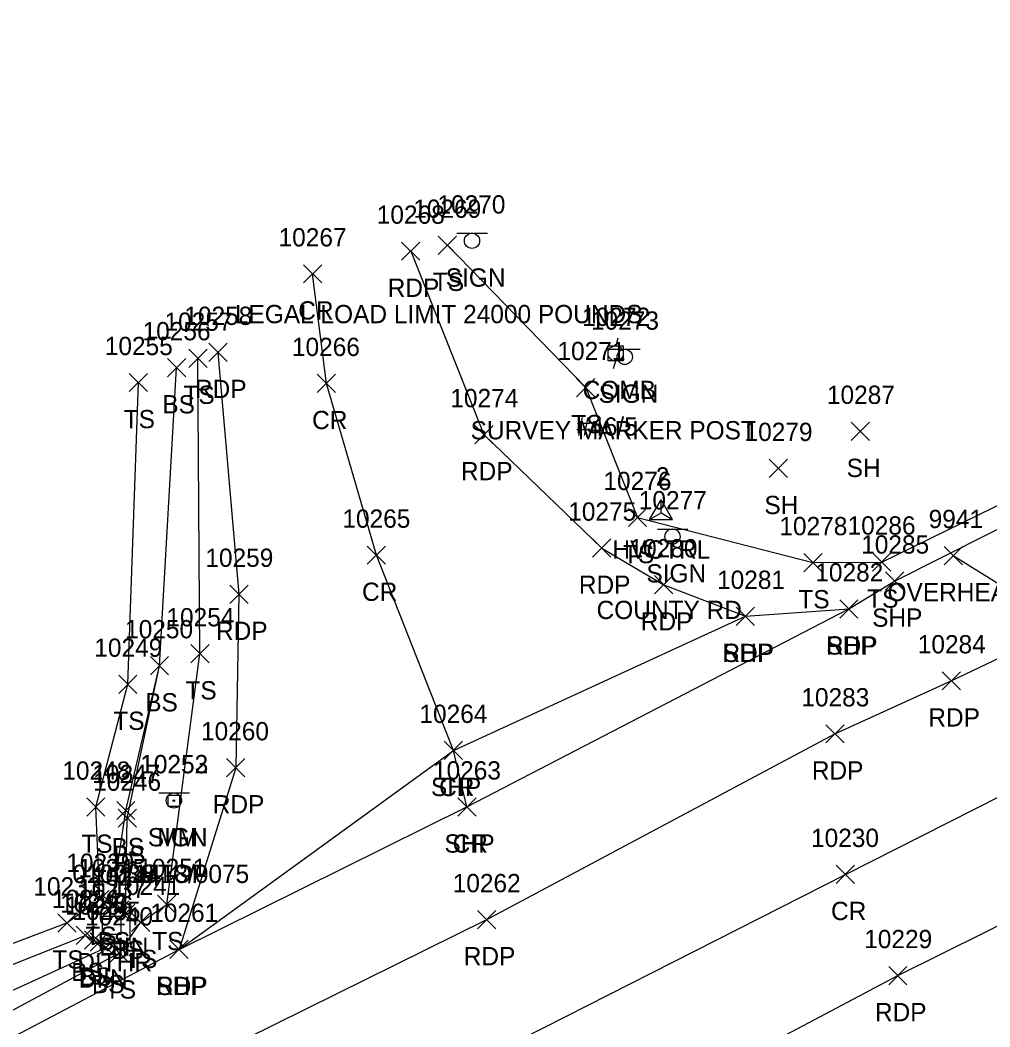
# Model space of a CAD drawing. Extents: x 1611797 to 1633212, y 298978 to 305475.
# Drawn here: x 1631691 to 1631797.1, y 304995.4 to 305105.6 of the extents above; entities that cross this region are included whole.
import ezdxf

# ---------------------------------------------------------------- set-up
doc = ezdxf.new("R2010")
doc.units = 0
for name, color, linetype in [('C_A', 7, 'Continuous'), ('C_I', 7, 'Continuous'), ('CPSM', 7, 'Continuous'), ('D_A', 7, 'Continuous'), ('D_I', 7, 'Continuous'), ('D_TIC', 7, 'Continuous'), ('DS', 7, 'Continuous'), ('L_A', 7, 'Continuous'), ('L_I', 7, 'Continuous'), ('L_TIC', 7, 'Continuous'), ('LELB', 7, 'Continuous'), ('P_A', 7, 'Continuous'), ('P_I', 7, 'Continuous'), ('P_TIC', 7, 'Continuous'), ('PET', 7, 'Continuous'), ('PRC', 7, 'Continuous'), ('PSP', 7, 'Continuous'), ('S_A', 7, 'Continuous'), ('S_C', 7, 'Continuous'), ('S_I', 7, 'Continuous'), ('SRM', 7, 'Continuous'), ('SSGN', 7, 'Continuous'), ('U_A', 7, 'Continuous'), ('U_C', 7, 'Continuous'), ('U_I', 7, 'Continuous'), ('U_TIC', 7, 'Continuous'), ('UCO', 7, 'Continuous'), ('UP', 7, 'Continuous')]:
    doc.layers.add(name, color=color, linetype=linetype)

msp = doc.modelspace()

# ---------------------------------------------------------------- linework, layer by layer
at = {"layer": 'CPSM'}
for p, q in [((1631759.87, 305050.96), (1631761.12, 305053.12)), ((1631762.37, 305050.96), (1631761.12, 305053.12)), ((1631761.12, 305051.68), (1631761.12, 305053.12)), ((1631759.87, 305050.96), (1631761.12, 305051.68)), ((1631761.12, 305051.68), (1631761.12, 305051.68)), ((1631761.12, 305051.68), (1631762.37, 305050.96)), ((1631759.87, 305050.96), (1631762.37, 305050.96))]:
    msp.add_line(p, q, dxfattribs=at)
at = {"layer": 'D_TIC'}
for points in [[(1631700.9, 305007.22), (1631702.9, 305009.22)], [(1631702.9, 305007.22), (1631700.9, 305009.22)], [(1631698.65, 305003.73), (1631700.65, 305005.73)], [(1631700.65, 305003.73), (1631698.65, 305005.73)]]:
    msp.add_lwpolyline(points, dxfattribs=at)
at = {"layer": 'DS'}
for p, q in [((1631699.01, 305008.56), (1631703.01, 305008.56)), ((1631699.01, 305004.56), (1631699.02, 305008.56)), ((1631700.01, 305007.56), (1631702.01, 305007.56)), ((1631700.01, 305005.56), (1631700.01, 305007.56)), ((1631702.01, 305007.56), (1631702.01, 305005.56)), ((1631703.01, 305008.56), (1631703.01, 305004.56)), ((1631701.02, 305006.57), (1631701.02, 305006.57)), ((1631702.01, 305005.56), (1631700.01, 305005.56)), ((1631703.01, 305004.56), (1631699.01, 305004.56)), ((1631701.51, 305004.56), (1631702.01, 305004.56))]:
    msp.add_line(p, q, dxfattribs=at)
at = {"layer": 'L_TIC'}
for points in [[(1631736.75, 305079.97), (1631738.75, 305081.97)], [(1631738.75, 305079.97), (1631736.75, 305081.97)], [(1631709.46, 305067.61), (1631711.46, 305069.61)], [(1631711.46, 305067.61), (1631709.46, 305069.61)], [(1631707.12, 305066.57), (1631709.12, 305068.57)], [(1631709.12, 305066.57), (1631707.12, 305068.57)], [(1631702.94, 305064.95), (1631704.94, 305066.95)], [(1631704.94, 305064.95), (1631702.94, 305066.95)], [(1631751.89, 305064.4), (1631753.89, 305066.4)], [(1631753.89, 305064.4), (1631751.89, 305066.4)], [(1631781.94, 305059.61), (1631783.94, 305061.61)], [(1631783.94, 305059.61), (1631781.94, 305061.61)], [(1631772.94, 305055.55), (1631774.94, 305057.55)], [(1631774.94, 305055.55), (1631772.94, 305057.55)], [(1631757.55, 305050.18), (1631759.55, 305052.18)], [(1631759.55, 305050.18), (1631757.55, 305052.18)], [(1631776.74, 305045.24), (1631778.74, 305047.24)], [(1631778.74, 305045.24), (1631776.74, 305047.24)], [(1631784.26, 305045.31), (1631786.26, 305047.31)], [(1631786.26, 305045.31), (1631784.26, 305047.31)], [(1631709.68, 305035.27), (1631711.68, 305037.27)], [(1631711.68, 305035.27), (1631709.68, 305037.27)], [(1631705.25, 305033.96), (1631707.25, 305035.96)], [(1631707.25, 305033.96), (1631705.25, 305035.96)], [(1631705.25, 305033.96), (1631707.25, 305035.96)], [(1631707.25, 305033.96), (1631705.25, 305035.96)], [(1631701.79, 305031.94), (1631703.79, 305033.94)], [(1631703.79, 305031.94), (1631701.79, 305033.94)], [(1631698.29, 305018.49), (1631700.29, 305020.49)], [(1631700.29, 305018.49), (1631698.29, 305020.49)], [(1631701.57, 305018.12), (1631703.57, 305020.12)], [(1631703.57, 305018.12), (1631701.57, 305020.12)], [(1631701.72, 305017.28), (1631703.72, 305019.28)], [(1631703.72, 305017.28), (1631701.72, 305019.28)], [(1631698.74, 305008.41), (1631700.74, 305010.41)], [(1631700.74, 305008.41), (1631698.74, 305010.41)], [(1631700.04, 305007.82), (1631702.04, 305009.82)], [(1631702.04, 305007.82), (1631700.04, 305009.82)], [(1631706.04, 305007.84), (1631708.04, 305009.84)], [(1631708.04, 305007.84), (1631706.04, 305009.84)], [(1631701.54, 305006.89), (1631703.54, 305008.89)], [(1631703.54, 305006.89), (1631701.54, 305008.89)], [(1631701.54, 305006.89), (1631703.54, 305008.89)], [(1631703.54, 305006.89), (1631701.54, 305008.89)], [(1631695.12, 305005.82), (1631697.12, 305007.82)], [(1631697.12, 305005.82), (1631695.12, 305007.82)], [(1631703.19, 305005.88), (1631705.19, 305007.88)], [(1631705.19, 305005.88), (1631703.19, 305007.88)], [(1631697.15, 305004.45), (1631699.15, 305006.45)], [(1631699.15, 305004.45), (1631697.15, 305006.45)], [(1631698.04, 305003.95), (1631700.04, 305005.95)], [(1631700.04, 305003.95), (1631698.04, 305005.95)], [(1631698.04, 305003.95), (1631700.04, 305005.95)], [(1631700.04, 305003.95), (1631698.04, 305005.95)], [(1631699.41, 305003.13), (1631701.41, 305005.13)], [(1631701.41, 305003.13), (1631699.41, 305005.13)], [(1631700.87, 305002.54), (1631702.87, 305004.54)], [(1631702.87, 305002.54), (1631700.87, 305004.54)]]:
    msp.add_lwpolyline(points, dxfattribs=at)
at = {"layer": 'LELB'}
for points in [[(1631737.75, 305080.97), (1631752.89, 305065.4), (1631758.55, 305051.18), (1631777.74, 305046.24), (1631785.26, 305046.31), (1631822.23, 305064.39), (1631863.3, 305084.79), (1631898.88, 305101.89)], [(1631341.57, 304851.23), (1631382.71, 304859.52), (1631399.74, 304867.06), (1631441.68, 304880.89), (1631467.56, 304890.45), (1631498.28, 304903.71), (1631536.55, 304919.94), (1631572.17, 304937.58), (1631605.14, 304953.38), (1631645.02, 304973.23), (1631659.23, 304980.67), (1631701.87, 305003.54), (1631704.19, 305006.88), (1631707.04, 305008.84), (1631710.68, 305036.27), (1631710.46, 305068.61)], [(1631702.54, 305007.89), (1631702.72, 305018.28), (1631706.25, 305034.96), (1631708.12, 305067.57)], [(1631671.04, 304997.3), (1631696.12, 305006.82), (1631699.74, 305009.41), (1631699.29, 305019.49), (1631702.79, 305032.94), (1631703.94, 305065.95)], [(1631702.54, 305007.89), (1631701.04, 305008.82), (1631702.57, 305019.12), (1631706.25, 305034.96)], [(1631433.32, 304886.87), (1631442.1, 304887.56), (1631464.18, 304897.32), (1631495.89, 304907.34), (1631534.12, 304924), (1631569.79, 304941.91), (1631603.62, 304955.43), (1631642.2, 304979.95), (1631656.06, 304983.86), (1631671.68, 304994.95), (1631698.15, 305005.45), (1631699.04, 305004.95)], [(1631341.57, 304851.23), (1631381.1, 304863.86), (1631398.79, 304869.89), (1631441.05, 304882.98), (1631466.39, 304892.28), (1631497.4, 304904.57), (1631535.71, 304921.45), (1631570.96, 304939.45), (1631603.62, 304955.43), (1631643.84, 304977.06), (1631656.06, 304983.86), (1631700.41, 305004.13), (1631699.04, 305004.95)]]:
    msp.add_lwpolyline(points, dxfattribs=at)
at = {"layer": 'P_TIC'}
for points in [[(1631732.74, 305079.32), (1631734.74, 305081.32)], [(1631734.74, 305079.32), (1631732.74, 305081.32)], [(1631722, 305076.84), (1631724, 305078.84)], [(1631724, 305076.84), (1631722, 305078.84)], [(1631711.64, 305068.25), (1631713.64, 305070.25)], [(1631713.64, 305068.25), (1631711.64, 305070.25)], [(1631723.52, 305064.85), (1631725.52, 305066.85)], [(1631725.52, 305064.85), (1631723.52, 305066.85)], [(1631740.74, 305059.25), (1631742.74, 305061.25)], [(1631742.74, 305059.25), (1631740.74, 305061.25)], [(1631753.64, 305046.83), (1631755.64, 305048.83)], [(1631755.64, 305046.83), (1631753.64, 305048.83)], [(1631728.98, 305046.06), (1631730.98, 305048.06)], [(1631730.98, 305046.06), (1631728.98, 305048.06)], [(1631785.68, 305043.23), (1631787.68, 305045.23)], [(1631787.68, 305043.23), (1631785.68, 305045.23)], [(1631760.42, 305042.82), (1631762.42, 305044.82)], [(1631762.42, 305042.82), (1631760.42, 305044.82)], [(1631713.95, 305041.78), (1631715.95, 305043.78)], [(1631715.95, 305041.78), (1631713.95, 305043.78)], [(1631780.67, 305040.18), (1631782.67, 305042.18)], [(1631782.67, 305040.18), (1631780.67, 305042.18)], [(1631780.67, 305040.18), (1631782.67, 305042.18)], [(1631782.67, 305040.18), (1631780.67, 305042.18)], [(1631769.35, 305039.37), (1631771.35, 305041.37)], [(1631771.35, 305039.37), (1631769.35, 305041.37)], [(1631769.35, 305039.37), (1631771.35, 305041.37)], [(1631771.35, 305039.37), (1631769.35, 305041.37)], [(1631791.88, 305032.31), (1631793.88, 305034.31)], [(1631793.88, 305032.31), (1631791.88, 305034.31)], [(1631779.14, 305026.51), (1631781.14, 305028.51)], [(1631781.14, 305026.51), (1631779.14, 305028.51)], [(1631737.41, 305024.7), (1631739.41, 305026.7)], [(1631739.41, 305024.7), (1631737.41, 305026.7)], [(1631737.41, 305024.7), (1631739.41, 305026.7)], [(1631739.41, 305024.7), (1631737.41, 305026.7)], [(1631713.59, 305022.8), (1631715.59, 305024.8)], [(1631715.59, 305022.8), (1631713.59, 305024.8)], [(1631738.89, 305018.51), (1631740.89, 305020.51)], [(1631740.89, 305018.51), (1631738.89, 305020.51)], [(1631738.89, 305018.51), (1631740.89, 305020.51)], [(1631740.89, 305018.51), (1631738.89, 305020.51)], [(1631780.29, 305011.13), (1631782.29, 305013.13)], [(1631782.29, 305011.13), (1631780.29, 305013.13)], [(1631741.05, 305006.18), (1631743.05, 305008.18)], [(1631743.05, 305006.18), (1631741.05, 305008.18)], [(1631707.39, 305002.93), (1631709.39, 305004.93)], [(1631709.39, 305002.93), (1631707.39, 305004.93)], [(1631707.39, 305002.93), (1631709.39, 305004.93)], [(1631709.39, 305002.93), (1631707.39, 305004.93)], [(1631707.39, 305002.93), (1631709.39, 305004.93)], [(1631709.39, 305002.93), (1631707.39, 305004.93)], [(1631786.03, 305000.06), (1631788.03, 305002.06)], [(1631788.03, 305000.06), (1631786.03, 305002.06)]]:
    msp.add_lwpolyline(points, dxfattribs=at)
at = {"layer": 'PET'}
for points in [[(1631183.34, 304791.4), (1631232.9, 304801.54), (1631259.87, 304809.61), (1631303.32, 304818.5), (1631347.23, 304832.3), (1631406.32, 304851.58), (1631447.64, 304867.42), (1631474.25, 304878.03), (1631503.98, 304890.8), (1631541.83, 304907.71), (1631577.86, 304925.01), (1631610.67, 304941.1), (1631649.68, 304961.09), (1631665.91, 304969.55), (1631742.05, 305007.18), (1631780.14, 305027.51), (1631792.88, 305033.31), (1631829.98, 305051), (1631869.31, 305070.65), (1631909.86, 305091.12), (1631934.44, 305104.26), (1631965.75, 305123.46), (1631987.63, 305140.55)], [(1631203.79, 304770.25), (1631240.39, 304777.7), (1631272.72, 304785.22), (1631327.79, 304798.8), (1631364.11, 304808.11), (1631417.62, 304827.43), (1631458.87, 304844.05), (1631512.54, 304866.05), (1631551.24, 304883.71), (1631588.3, 304901.31), (1631622.6, 304918.31), (1631660.01, 304936.75), (1631706.66, 304960.79), (1631744.76, 304978.68), (1631787.03, 305001.06), (1631806.21, 305010.59), (1631841.58, 305029.16), (1631879.96, 305048.56), (1631920.69, 305068.82), (1631946.13, 305081.47), (1631980.41, 305098.3)], [(1631733.74, 305080.32), (1631741.74, 305060.25), (1631754.64, 305047.83), (1631761.42, 305043.82), (1631770.35, 305040.37), (1631781.67, 305041.18)], [(1631712.64, 305069.25), (1631714.95, 305042.78), (1631714.59, 305023.8), (1631708.39, 305003.93)]]:
    msp.add_lwpolyline(points, dxfattribs=at)
at = {"layer": 'PRC'}
for points in [[(1631200.62, 304781.01), (1631237.62, 304788.44), (1631269.78, 304796.32), (1631289.17, 304801.14), (1631316.43, 304808.32), (1631350.63, 304818.84), (1631382.54, 304828.95), (1631413.53, 304839.65), (1631454.69, 304855.19), (1631506.18, 304877.09), (1631546.86, 304895.1), (1631583.34, 304912.78), (1631616.64, 304929.19), (1631656.09, 304948.53), (1631703.22, 304972.24), (1631736.47, 304989.35), (1631781.29, 305012.13), (1631801.09, 305022.15), (1631835.79, 305039.97), (1631874.72, 305059.56), (1631915.06, 305079.69), (1631940.95, 305092.5), (1631974.43, 305108.96)], [(1631739.89, 305019.51), (1631738.41, 305025.7), (1631729.98, 305047.06), (1631724.52, 305065.85), (1631723, 305077.84)]]:
    msp.add_lwpolyline(points, dxfattribs=at)
at = {"layer": 'PSP'}
for points in [[(1631660.64, 304978.78), (1631708.39, 305003.93), (1631739.89, 305019.51), (1631781.67, 305041.18), (1631786.68, 305044.23), (1631823.24, 305062.63), (1631864.22, 305082.53), (1631901.7, 305101.51), (1631922.62, 305110.54), (1631929.19, 305113.61), (1631937.65, 305118.42), (1631959.84, 305130.52), (1631984.19, 305145.84), (1632002.78, 305163.05), (1632018.89, 305182.91), (1632031.51, 305200.67)], [(1631708.39, 305003.93), (1631738.41, 305025.7), (1631770.35, 305040.37)]]:
    msp.add_lwpolyline(points, dxfattribs=at)
at = {"layer": 'SRM'}
msp.add_lwpolyline([(1631707.19, 305020.81), (1631708.44, 305020.81), (1631708.44, 305019.56), (1631707.19, 305019.56)], close=True, dxfattribs=at)
msp.add_circle((1631707.82, 305020.19), 0.0833, dxfattribs=at)
at = {"layer": 'SSGN'}
for p, q in [((1631738.79, 305082.3), (1631742.12, 305082.3)), ((1631740.44, 305081.46), (1631740.44, 305081.46)), ((1631755.5, 305069.59), (1631758.84, 305069.59)), ((1631757.15, 305068.75), (1631757.15, 305068.75)), ((1631760.73, 305049.92), (1631764.07, 305049.92)), ((1631762.38, 305049.09), (1631762.38, 305049.09)), ((1631706.18, 305021.06), (1631709.52, 305021.06)), ((1631707.83, 305020.22), (1631707.83, 305020.22))]:
    msp.add_line(p, q, dxfattribs=at)
for centre in [(1631740.44, 305081.46), (1631757.15, 305068.75), (1631762.38, 305049.09), (1631707.83, 305020.22)]:
    msp.add_circle(centre, 0.833, dxfattribs=at)
at = {"layer": 'U_TIC'}
for points in [[(1631792.09, 305046.02), (1631794.09, 305048.02)], [(1631794.09, 305046.02), (1631792.09, 305048.02)]]:
    msp.add_lwpolyline(points, dxfattribs=at)
at = {"layer": 'UCO'}
msp.add_lwpolyline([(1631793.09, 305047.02), (1631844.04, 305015.41)], dxfattribs=at)
at = {"layer": 'UP'}
for p, q in [((1631756.41, 305070.81), (1631756.16, 305069.98)), ((1631755.33, 305068.31), (1631755.33, 305069.98)), ((1631755.33, 305069.98), (1631756.99, 305069.98)), ((1631756.99, 305069.98), (1631756.99, 305068.31)), ((1631756.99, 305068.31), (1631755.33, 305068.31)), ((1631755.91, 305067.48), (1631756.16, 305068.31)), ((1631756.16, 305069.14), (1631756.16, 305069.14))]:
    msp.add_line(p, q, dxfattribs=at)
msp.add_circle((1631756.16, 305069.14), 0.833, dxfattribs=at)

# ---------------------------------------------------------------- texts
at = {"layer": 'C_A'}
msp.add_text('HVCTRL', height=2, dxfattribs=at).set_placement((1631755.81, 305046.68))
at = {"layer": 'C_I'}
msp.add_text('2', height=2, dxfattribs=at).set_placement((1631760.55, 305054.68))
at = {"layer": 'D_A'}
for s, p in [('DIIN', (1631699.67, 305003.22)), ('DITHR', (1631697.26, 305001.54)), ('DIIN', (1631697.42, 304999.73))]:
    msp.add_text(s, height=2, dxfattribs=at).set_placement(p)
at = {"layer": 'D_I'}
for s, p in [('10238', (1631698.23, 305011.22)), ('10237', (1631697.36, 305009.54)), ('10236', (1631695.93, 305007.73))]:
    msp.add_text(s, height=2, dxfattribs=at).set_placement(p)
at = {"layer": 'L_A'}
for s, p in [('TS', (1631736.16, 305075.97)), ('TS', (1631708.87, 305063.61)), ('BS', (1631706.56, 305062.57)), ('TS', (1631702.34, 305060.95)), ('TS', (1631751.3, 305060.4)), ('SH', (1631781.43, 305055.61)), ('SH', (1631772.43, 305051.55)), ('TS', (1631756.96, 305046.18)), ('TS', (1631776.15, 305041.24)), ('TS', (1631783.67, 305041.31)), ('TS', (1631709.09, 305031.27)), ('BS', (1631704.69, 305029.96)), ('BS', (1631704.69, 305029.96)), ('TS', (1631701.2, 305027.94)), ('TS', (1631697.7, 305014.49)), ('BS', (1631701.01, 305014.12)), ('BS', (1631701.16, 305013.28)), ('TS', (1631698.15, 305004.41)), ('BS', (1631699.48, 305003.82)), ('TS', (1631705.45, 305003.84)), ('BS', (1631700.98, 305002.89)), ('BS', (1631700.98, 305002.89)), ('TS', (1631694.53, 305001.82)), ('TS', (1631702.6, 305001.88)), ('BS', (1631696.59, 305000.45)), ('BS', (1631697.48, 304999.95)), ('BS', (1631697.48, 304999.95)), ('BS', (1631698.85, 304999.13)), ('TS', (1631700.28, 304998.54))]:
    msp.add_text(s, height=2, dxfattribs=at).set_placement(p)
at = {"layer": 'L_I'}
for s, p in [('10269', (1631734.02, 305083.97)), ('10256', (1631704.4, 305070.57)), ('10257', (1631706.8, 305071.61)), ('10255', (1631700.27, 305068.95)), ('10271', (1631749.79, 305068.4)), ('10287', (1631779.27, 305063.61)), ('10279', (1631770.26, 305059.55)), ('10276', (1631754.82, 305054.18)), ('10278', (1631774.07, 305049.24)), ('10286', (1631781.53, 305049.31)), ('10254', (1631707.01, 305039.27)), ('10250', (1631702.49, 305037.96)), ('10250', (1631702.49, 305037.96)), ('10249', (1631699.12, 305035.94)), ('10248', (1631695.62, 305022.49)), ('10247', (1631698.9, 305022.12)), ('10246', (1631698.99, 305021.28)), ('10239', (1631696.06, 305012.41)), ('10245', (1631697.37, 305011.82)), ('10251', (1631703.94, 305011.84)), ('10244', (1631698.87, 305010.89)), ('10244', (1631698.87, 305010.89)), ('10233', (1631692.45, 305009.82)), ('10241', (1631701.09, 305009.88)), ('10234', (1631694.48, 305008.45)), ('10243', (1631695.37, 305007.95)), ('10243', (1631695.37, 305007.95)), ('10235', (1631696.74, 305007.13)), ('10240', (1631698.11, 305006.54))]:
    msp.add_text(s, height=2, dxfattribs=at).set_placement(p)
at = {"layer": 'P_A'}
for s, p in [('RDP', (1631731.22, 305075.32)), ('CR', (1631721.43, 305072.84)), ('RDP', (1631710.13, 305064.25)), ('CR', (1631722.95, 305060.85)), ('RDP', (1631739.23, 305055.25)), ('CR', (1631728.41, 305042.06)), ('RDP', (1631752.13, 305042.83)), ('RDP', (1631758.91, 305038.82)), ('SHP', (1631784.22, 305039.23)), ('RDP', (1631712.43, 305037.78)), ('SHP', (1631767.89, 305035.37)), ('RDP', (1631767.84, 305035.37)), ('SHP', (1631779.21, 305036.18)), ('RDP', (1631779.16, 305036.18)), ('RDP', (1631790.36, 305028.31)), ('RDP', (1631777.62, 305022.51)), ('SHP', (1631735.95, 305020.7)), ('CR', (1631736.84, 305020.7)), ('RDP', (1631712.08, 305018.8)), ('SHP', (1631737.42, 305014.51)), ('CR', (1631738.32, 305014.51)), ('CR', (1631779.72, 305007.13)), ('RDP', (1631739.54, 305002.18)), ('SHP', (1631705.92, 304998.93)), ('SHP', (1631705.92, 304998.93)), ('RDP', (1631705.87, 304998.93)), ('RDP', (1631784.52, 304996.06))]:
    msp.add_text(s, height=2, dxfattribs=at).set_placement(p)
at = {"layer": 'P_I'}
for s, p in [('10268', (1631730.02, 305083.32)), ('10267', (1631719.28, 305080.84)), ('10258', (1631708.97, 305072.25)), ('10266', (1631720.74, 305068.85)), ('10274', (1631738.07, 305063.25)), ('10275', (1631750.97, 305050.83)), ('10265', (1631726.26, 305050.06)), ('10280', (1631757.67, 305046.82)), ('10285', (1631783.02, 305047.23)), ('10259', (1631711.27, 305045.78)), ('10282', (1631778, 305044.18)), ('10282', (1631778, 305044.18)), ('10281', (1631767.25, 305043.37)), ('10281', (1631767.25, 305043.37)), ('10284', (1631789.21, 305036.31)), ('10283', (1631776.47, 305030.51)), ('10264', (1631734.69, 305028.7)), ('10264', (1631734.69, 305028.7)), ('10260', (1631710.79, 305026.8)), ('10263', (1631736.17, 305022.51)), ('10263', (1631736.17, 305022.51)), ('10230', (1631777.53, 305015.13)), ('10262', (1631738.33, 305010.18)), ('10261', (1631705.24, 305006.93)), ('10261', (1631705.24, 305006.93)), ('10261', (1631705.24, 305006.93)), ('10229', (1631783.35, 305004.06))]:
    msp.add_text(s, height=2, dxfattribs=at).set_placement(p)
at = {"layer": 'S_A'}
for s, p in [('SIGN', (1631737.57, 305076.44)), ('SIGN', (1631754.29, 305063.73)), ('SIGN', (1631759.52, 305044.07)), ('SIGN', (1631704.97, 305015.2)), ('MM', (1631706.01, 305015.19))]:
    msp.add_text(s, height=2, dxfattribs=at).set_placement(p)
at = {"layer": 'S_C'}
for s, p in [('LEGAL LOAD LIMIT 24000 POUNDS', (1631714.5, 305072.44)), ('SURVEY MARKER POST', (1631740.29, 305059.73)), ('COUNTY RD', (1631754.07, 305040.07)), ('0100/1418/0075', (1631696.73, 305011.19)), ('STOP', (1631704.29, 305011.2))]:
    msp.add_text(s, height=2, dxfattribs=at).set_placement(p)
at = {"layer": 'S_I'}
for s, p in [('10270', (1631736.66, 305084.44)), ('10273', (1631753.46, 305071.73)), ('10277', (1631758.69, 305052.07)), ('10252', (1631704.14, 305023.2)), ('10253', (1631704.15, 305023.19))]:
    msp.add_text(s, height=2, dxfattribs=at).set_placement(p)
at = {"layer": 'U_A'}
for s, p in [('COMB', (1631752.55, 305064.14)), ('OVERHEAD', (1631785.9, 305042.02))]:
    msp.add_text(s, height=2, dxfattribs=at).set_placement(p)
at = {"layer": 'U_C'}
msp.add_text('#46/5', height=2, dxfattribs=at).set_placement((1631751.88, 305060.14))
at = {"layer": 'U_I'}
for s, p in [('10272', (1631752.49, 305072.14)), ('9941', (1631790.4, 305050.02))]:
    msp.add_text(s, height=2, dxfattribs=at).set_placement(p)

doc.saveas('drawing.dxf')
